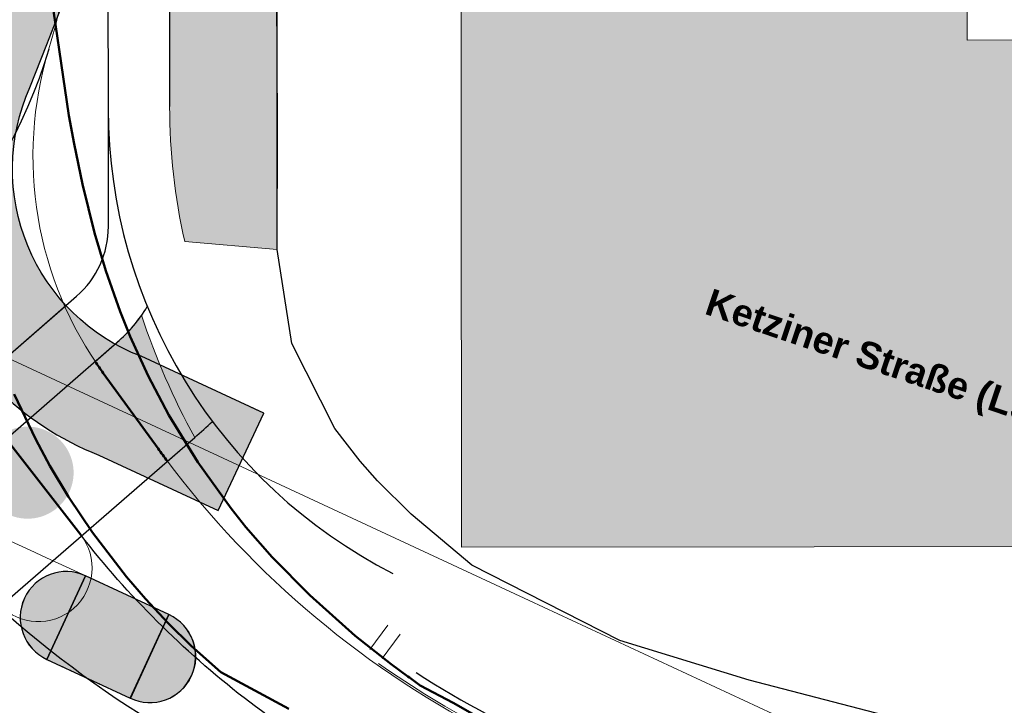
# Model space of a CAD drawing. Header units: metres. Extents: x -5203299 to 2078834, y 245743 to 5816291.
# Tile 608 of 656: x 366606 to 366638, y 5813990 to 5814012. Entities that reach past the tile are written whole.
import ezdxf

# ---------------------------------------------------------------- set-up
doc = ezdxf.new("R2010")
doc.units = ezdxf.units.M
doc.header["$LTSCALE"] = 0.5
for name, color, linetype, lineweight in [('02.02_Nutzung. Gebäude-Gewerbe Neubau', 7, 'Continuous', 9), ('30 -39 Baustelle- Fläche', 7, 'Continuous', 15), ('99.02_Vermesserplan-Linie Zaun', 7, 'Continuous', 18), ('99.04_Ausf Ketziner Str-S-Achse-Berechnungen', 7, 'Continuous', 20), ('99.04_Ausf Ketziner Str-S-Borde-Kantenstein', 7, 'Continuous', 25), ('99.04_Erschließung_VP-KRA_S-LP-Krampnitz 1.BA$0$S-Achse-Berechn', 255, 'Continuous', 20), ('99.04_Erschließung_VP-S-Borde-Kantenstein', 7, 'Continuous', 25), ('AutoTurn-Lastzug mit Sattelzug', 7, 'Continuous', 9), ('CS_XREF_Straßenpl-Ausstattung_Muldenzuläufe', 7, 'Continuous', 9), ('Keine', 7, 'Continuous', 9)]:
    doc.layers.add(name, color=color, linetype=linetype, lineweight=lineweight)
for name, color, linetype, lineweight, true_color in [('30 -34 Innenwände- 4 Türen_Fenster', 7, 'Continuous', 15, 0x9955ff), ('99.04_1.BA Verkehrsanlagen-L-Straßennamen', 1, 'Continuous', 25, 0xff0000), ('99.04_Ausf Ketziner Str-E-EZF-NA 0.25', 7, 'Continuous', 25, 0x729900), ('99.04_Ausf Ketziner Str-S-Baum-versetzen_Schraffur', 30, 'Continuous', 30, 0xff7f00), ('99.04_Ausf Ketziner Str-S-Borde-Rundbord', 3, 'Continuous', 50, 0x00ff00), ('99.04_Ausf Ketziner Str-S-Markierung', 1, 'Continuous', 25, 0xff0000), ('99.04_Ausf Ketziner Str-S-Markierung-Hilfslinien', 6, 'Continuous', 25, 0xff00ff), ('99.04_Ausf Ketziner Str-S_Hilfslinien_Variante 2a_2022-01-25', 30, 'Continuous', 25, 0xff7f00), ('99.04_Erschließung_VP-S-Farben-Fahrbahn-Fahrbahnteiler', 7, 'Continuous', 25, 0x666666), ('99.04_Erschließung_VP-S-Farben-Gehweg-Betonsteinpflaster', 7, 'Continuous', 25, 0xffd6a8)]:
    doc.layers.add(name, color=color, linetype=linetype, lineweight=lineweight, true_color=true_color)
doc.styles.add('Arial (bold)', font='arialbd.ttf')

# ---------------------------------------------------------------- blocks, each defined once
blk = doc.blocks.new('_25-01-10_187 KRA_CS_LP4_Außenanlagenplan (3D)')
at = {"layer": 'CS_XREF_Straßenpl-Ausstattung_Muldenzuläufe', "lineweight": 9}
for p, q in [((366617.702, 5813992.713), (366617.123, 5813991.919)), ((366618.108, 5813992.422), (366617.528, 5813991.627))]:
    blk.add_line(p, q, dxfattribs=at)
blk = doc.blocks.new('_23-07-06_Massenplan_TB_Weiterführende Schule (3D)')
at = {"layer": '02.02_Nutzung. Gebäude-Gewerbe Neubau', "linetype": 'Continuous', "lineweight": 0}
blk.add_hatch(color=9, dxfattribs=at).paths.add_polyline_path([(43.735, -129.438), (27.235, -129.452), (27.303, -210.452), (73.303, -210.413), (73.289, -193.913), (43.789, -193.938)])
at = {"layer": '99.04_Ausf Ketziner Str-E-EZF-NA 0.25', "linetype": 'Continuous', "lineweight": 0, "true_color": 0xdfff80}
h = blk.add_hatch(color=61, dxfattribs=at)
edge = h.paths.add_edge_path()
edge.add_line((18.284, -200.496), (21.295, -200.759))
edge.add_line((21.295, -200.759), (21.27, -171.893))
edge.add_line((21.27, -171.893), (17.77, -171.896))
edge.add_line((17.77, -171.896), (17.791, -196.098))
edge.add_line((17.791, -196.098), (17.791, -196.098))
edge.add_arc((37.791, -196.081), 20, 180.0481, 192.7522)
edge.add_line((18.284, -200.496), (18.284, -200.496))
h = blk.add_hatch(color=61, dxfattribs=at)
edge = h.paths.add_edge_path()
edge.add_line((16.876, -202.904), (16.876, -202.904))
edge.add_arc((12.794, -200.016), 5, 310.9492, 324.7183, ccw=False)
edge.add_line((16.071, -203.793), (16.071, -203.793))
edge.add_line((16.071, -203.793), (15.364, -204.406))
edge.add_line((15.364, -204.406), (17.721, -207.657))
edge.add_line((17.721, -207.657), (18.61, -206.885))
edge.add_arc((39.26, -195.52), 23.571, 198.2574, 208.8282, ccw=False)
at = {"layer": '99.04_Ausf Ketziner Str-S-Baum-versetzen_Schraffur', "linetype": 'Continuous', "lineweight": 0, "true_color": 0xff7f00}
h = blk.add_hatch(color=30, dxfattribs=at)
edge = h.paths.add_edge_path()
edge.add_arc((13.162, -208.029), 1.5, 20.7002, 110.7002)
edge.add_line((12.632, -206.625), (12.632, -206.625))
edge.add_arc((13.162, -208.029), 1.5, 110.7002, 200.7002)
edge.add_line((11.759, -208.559), (11.759, -208.559))
edge.add_arc((13.162, -208.029), 1.5, 200.7002, 290.7002)
edge.add_arc((13.162, -208.029), 1.5, 290.7002, 380.7002)
at = {"layer": '99.04_Erschließung_VP-S-Farben-Fahrbahn-Fahrbahnteiler', "linetype": 'Continuous', "lineweight": 0}
h = blk.add_hatch(color=251, dxfattribs=at)
edge = h.paths.add_edge_path()
edge.add_line((13.791, -214.111), (15.049, -211.387))
edge.add_arc((14.42, -212.749), 1.5, 65.2154, 155.2001)
edge.add_arc((14.427, -212.746), 1.506, 155.4129, 244.9872)
h = blk.add_hatch(color=251, dxfattribs=at)
edge = h.paths.add_edge_path()
edge.add_arc((17.148, -214.037), 1.483, 244.5689, 335.864)
edge.add_arc((17.139, -214.014), 1.5, 335.1981, 425.1882)
edge.add_line((17.769, -212.653), (16.511, -215.376))
at = {"layer": '99.04_Erschließung_VP-S-Farben-Gehweg-Betonsteinpflaster', "linetype": 'Continuous', "lineweight": 0, "true_color": 0xffd6a8}
h = blk.add_hatch(color=41, dxfattribs=at)
edge = h.paths.add_edge_path()
edge.add_line((21.225, -117.451), (17.725, -117.454))
edge.add_line((17.725, -117.454), (17.756, -154.769))
edge.add_line((17.756, -154.769), (17.756, -154.769))
edge.add_arc((-85.494, -154.855), 103.25, -21.56029, 0.04811, ccw=False)
edge.add_line((10.532, -192.798), (10.532, -192.798))
edge.add_line((10.532, -192.798), (10.044, -194.059))
edge.add_line((10.044, -194.059), (10.044, -194.059))
edge.add_arc((19.196, -198.148), 10.024, 155.9248, 248.2984)
edge.add_line((15.489, -207.461), (15.489, -207.461))
edge.add_line((15.489, -207.461), (19.374, -209.264))
edge.add_line((19.374, -209.264), (20.859, -206.094))
edge.add_line((20.859, -206.094), (16.859, -204.239))
edge.add_arc((19.204, -198.14), 6.534, 156.0236, 248.9694, ccw=False)
edge.add_line((13.234, -195.485), (13.787, -194.084))
edge.add_line((13.787, -194.084), (13.787, -194.084))
edge.add_arc((-85.494, -154.855), 106.75, 338.43971, 360.04811)
edge.add_line((21.256, -154.766), (21.256, -154.766))
edge.add_line((21.256, -154.766), (21.225, -117.451))
h = blk.add_hatch(color=41, dxfattribs=at)
edge = h.paths.add_edge_path()
edge.add_line((21.225, -117.451), (17.725, -117.454))
edge.add_line((17.725, -117.454), (17.756, -154.769))
edge.add_arc((-85.494, -154.855), 103.25, -21.56029, 0.04811, ccw=False)
edge.add_line((10.532, -192.798), (10.044, -194.059))
edge.add_line((10.044, -194.059), (10.044, -194.059))
edge.add_arc((19.196, -198.148), 10.024, 155.9248, 248.2984)
edge.add_line((15.489, -207.461), (15.489, -207.461))
edge.add_line((15.489, -207.461), (19.374, -209.264))
edge.add_line((19.374, -209.264), (20.859, -206.094))
edge.add_line((20.859, -206.094), (16.859, -204.239))
edge.add_arc((19.204, -198.14), 6.534, 156.0236, 248.9694, ccw=False)
edge.add_line((13.234, -195.485), (13.787, -194.084))
edge.add_line((13.787, -194.084), (13.787, -194.084))
edge.add_arc((-85.494, -154.855), 106.75, 338.43971, 360.04811)
edge.add_line((21.256, -154.766), (21.256, -154.766))
edge.add_line((21.256, -154.766), (21.225, -117.451))
blk.add_hatch(color=41, dxfattribs=at).paths.add_polyline_path([(15.049, -211.387), (13.791, -214.111), (16.51, -215.376), (17.769, -212.653)])
at = {"layer": '02.02_Nutzung. Gebäude-Gewerbe Neubau', "flags": 128}
blk.add_lwpolyline([(43.735, -129.438), (27.235, -129.452), (27.303, -210.452), (73.303, -210.413), (73.289, -193.913), (43.789, -193.938)], close=True, dxfattribs=at)
at = {"layer": '99.02_Vermesserplan-Linie Zaun', "color": 7, "linetype": 'Continuous', "lineweight": 18}
for p, q in [((11.56, -203.849), (29.508, -212.194)), ((29.508, -212.194), (55.137, -224.077))]:
    blk.add_line(p, q, dxfattribs=at)
at = {"layer": '99.04_Ausf Ketziner Str-E-EZF-NA 0.25', "lineweight": 5, "flags": 128}
for points in [[(18.284, -200.496), (21.295, -200.759), (21.27, -171.893), (17.77, -171.896), (17.791, -196.098), (17.791, -196.098, 0.055489), (18.284, -200.496)], [(16.876, -202.904), (16.876, -202.904, -0.060151), (16.071, -203.793), (16.071, -203.793), (15.364, -204.406), (17.721, -207.657), (18.61, -206.885), (18.61, -206.885, -0.046157), (16.876, -202.904)]]:
    blk.add_lwpolyline(points, format="xyb", close=True, dxfattribs=at)
at = {"layer": '99.04_Ausf Ketziner Str-S-Achse-Berechnungen', "linetype": 'Continuous', "flags": 128}
for points in [[(-9.067, -172.754, -0.414214), (13.489, -182.939), (13.489, -182.939, -0.414214), (3.305, -205.495), (3.305, -205.495), (3.305, -205.495, -0.414214), (-19.252, -195.31, -0.414214), (-9.067, -172.754)], [(40.956, -223.07, -0.001955), (28.091, -216.44), (28.091, -216.44, -0.116134), (17.417, -207.246), (17.417, -207.246), (15.629, -204.786), (15.629, -204.786, -0.235342), (13.858, -194.23), (13.858, -194.23), (13.858, -194.23)], [(7.204, -203.792), (5.762, -204.783, 0.463553), (5.686, -205.543), (12.253, -212.345), (12.253, -212.345, 0.398771), (14.659, -212.451), (14.659, -212.451), (14.659, -212.451, 0.398771), (14.893, -210.054), (14.893, -210.054), (9.324, -202.905), (9.324, -202.905, 0.396907), (8.646, -202.8), (8.646, -202.8), (7.204, -203.792)], [(-4.157, -206.578, -0.166495), (4.189, -210.135), (9.716, -215.11), (9.716, -215.11, 0.107701), (23.27, -222.841), (23.27, -222.841, -0.042082), (38.001, -228.859)], [(26.592, -219.396, -0.047279), (20.217, -215.362, -0.06267), (14.893, -210.054)]]:
    blk.add_lwpolyline(points, format="xyb", dxfattribs=at)
at = {"layer": '99.04_Ausf Ketziner Str-S-Borde-Kantenstein'}
for p, q in [((21.239, -134.779), (21.293, -198.774)), ((17.758, -156.666), (17.791, -196.098)), ((14.375, -202.616), (14.76, -202.282)), ((15.364, -204.406), (16.071, -203.793))]:
    blk.add_line(p, q, dxfattribs=at)
at = {"layer": '99.04_Ausf Ketziner Str-S-Borde-Kantenstein', "flags": 128}
for points in [[(14.76, -202.282, 0.217573), (15.794, -200.014), (15.775, -176.797, 0.306911), (12.624, -172.156), (10.984, -171.503)], [(17.721, -207.657), (18.61, -206.885), (18.61, -206.885, 0.012186), (19.187, -206.36), (19.187, -206.36)]]:
    blk.add_lwpolyline(points, format="xyb", dxfattribs=at)
at = {"layer": '99.04_Ausf Ketziner Str-S-Borde-Kantenstein'}
for centre, radius, start, end in [((32.791, -196.167), 17, 180.053, 242.9581), ((12.794, -200.016), 5, 310.9492, 328.6351)]:
    blk.add_arc(centre, radius, start, end, dxfattribs=at)
at = {"layer": '99.04_Ausf Ketziner Str-S-Borde-Rundbord', "flags": 128}
for points in [[(17.721, -207.657), (17.721, -207.657, -0.00416), (17.417, -207.246), (17.417, -207.246), (15.629, -204.786, -0.009649), (15.364, -204.406)], [(14.919, -210.089), (14.919, -210.089, 0.006164), (14.893, -210.054), (14.893, -210.054), (12.458, -206.928)]]:
    blk.add_lwpolyline(points, format="xyb", dxfattribs=at)
at = {"layer": '99.04_Ausf Ketziner Str-S-Markierung', "lineweight": 5, "flags": 128}
blk.add_lwpolyline([(36.533, -220.737), (36.533, -220.737), (36.533, -220.737), (36.533, -220.737, -0.001279), (28.119, -216.386), (28.119, -216.386), (28.119, -216.386), (28.119, -216.386, -0.033575), (24.604, -214.246), (24.604, -214.246)], format="xyb", dxfattribs=at)
at = {"layer": '99.04_Ausf Ketziner Str-S-Markierung-Hilfslinien'}
blk.add_line((11.227, -205.348), (14.375, -202.616), dxfattribs=at)
at = {"layer": '99.04_Ausf Ketziner Str-S-Markierung-Hilfslinien', "flags": 128}
blk.add_lwpolyline([(41.07, -215.927), (36.678, -214.788), (32.464, -213.5), (27.638, -211.046), (25.662, -209.382), (24.569, -208.296), (24.007, -207.657), (23.175, -206.587), (21.778, -203.82), (21.295, -200.759), (21.27, -171.694)], dxfattribs=at)
for points in [[(13.858, -194.23, -0.232423), (3.305, -205.495), (3.305, -205.495, -0.108994), (-4.157, -206.578), (-4.157, -206.578)], [(33.772, -223.051), (26.592, -219.396, -0.047279), (20.217, -215.362, -0.06267), (14.893, -210.054)], [(12.211, -212.392, 0.103434), (24.373, -219.448), (24.373, -219.448, -0.023283), (33.772, -223.051), (33.772, -223.051)]]:
    blk.add_lwpolyline(points, format="xyb", dxfattribs=at)
at = {"layer": '99.04_Ausf Ketziner Str-S_Hilfslinien_Variante 2a_2022-01-25'}
for p, q in [((2.452, -212.963), (14.76, -202.282)), ((2.148, -215.874), (16.071, -203.793)), ((8.597, -215.574), (18.538, -206.948))]:
    blk.add_line(p, q, dxfattribs=at)
blk.add_arc((42.143, -189.368), 30, 237.045, 257.8677, dxfattribs=at)
at = {"layer": '99.04_Erschließung_VP-KRA_S-LP-Krampnitz 1.BA$0$S-Achse-Berechn', "linetype": 'Continuous', "flags": 128}
for points in [[(9.484, -208.855, -0.002302), (13.642, -210.739), (13.642, -210.739), (13.642, -210.739, -0.001998), (17.783, -212.659), (17.783, -212.659)], [(15.049, -211.387), (15.049, -211.387), (15.049, -211.387, -0.000676), (16.416, -212.021), (16.416, -212.021), (16.416, -212.021), (16.416, -212.021), (16.416, -212.021, -0.000643), (17.782, -212.659), (17.782, -212.659), (17.782, -212.659, -0.414233), (18.504, -214.654), (18.504, -214.654, -0.414214), (16.51, -215.376), (16.51, -215.376), (16.51, -215.376), (16.51, -215.376, 0.000643), (15.151, -214.741), (15.151, -214.741), (15.151, -214.741), (15.151, -214.741, 0.000676), (13.791, -214.111), (13.791, -214.111), (13.791, -214.111, -0.414184), (13.058, -212.12, -0.414184), (15.049, -211.387)]]:
    blk.add_lwpolyline(points, format="xyb", dxfattribs=at)
at = {"layer": '99.04_Erschließung_VP-S-Borde-Kantenstein', "linetype": 'Continuous', "lineweight": 9}
blk.add_line((19.374, -209.264), (20.859, -206.094), dxfattribs=at)
at = {"layer": '99.04_Erschließung_VP-S-Borde-Kantenstein', "linetype": 'Continuous', "lineweight": 9, "flags": 128}
for points in [[(21.225, -117.451), (21.256, -154.766), (21.256, -154.766, -0.094565), (13.787, -194.084), (13.787, -194.084), (13.234, -195.485)], [(16.859, -204.239), (16.859, -204.239), (16.859, -204.239, -0.001906), (20.859, -206.094)]]:
    blk.add_lwpolyline(points, format="xyb", dxfattribs=at)
at = {"layer": '99.04_Erschließung_VP-S-Borde-Kantenstein', "linetype": 'Continuous', "lineweight": 9}
blk.add_arc((19.204, -198.14), 6.534, 156.0236, 248.9694, dxfattribs=at)
at = {"layer": '99.04_Erschließung_VP-S-Farben-Fahrbahn-Fahrbahnteiler', "flags": 128}
for points in [[(13.791, -214.111), (15.049, -211.387, 0.414136), (13.058, -212.12, 0.412039)], [(16.511, -215.376, 0.420849), (18.501, -214.644, 0.414163), (17.769, -212.653)]]:
    blk.add_lwpolyline(points, format="xyb", close=True, dxfattribs=at)
at = {"layer": '99.04_Erschließung_VP-S-Farben-Gehweg-Betonsteinpflaster', "flags": 128}
for points in [[(21.225, -117.451), (17.725, -117.454), (17.756, -154.769), (17.756, -154.769, -0.094565), (10.532, -192.798), (10.532, -192.798), (10.044, -194.059), (10.044, -194.059, 0.4264), (15.489, -207.461), (15.489, -207.461), (19.374, -209.264), (20.859, -206.094), (16.859, -204.239, -0.429354), (13.234, -195.485), (13.787, -194.084), (13.787, -194.084, 0.094565), (21.256, -154.766), (21.256, -154.766)], [(21.225, -117.451), (17.725, -117.454), (17.756, -154.769, -0.094565), (10.532, -192.798), (10.044, -194.059), (10.044, -194.059, 0.4264), (15.489, -207.461), (15.489, -207.461), (19.374, -209.264), (20.859, -206.094), (16.859, -204.239, -0.429354), (13.234, -195.485), (13.787, -194.084), (13.787, -194.084, 0.094565), (21.256, -154.766), (21.256, -154.766)]]:
    blk.add_lwpolyline(points, format="xyb", close=True, dxfattribs=at)
blk.add_lwpolyline([(15.049, -211.387), (13.791, -214.111), (16.51, -215.376), (17.769, -212.653)], close=True, dxfattribs=at)
at = {"layer": '99.04_1.BA Verkehrsanlagen-L-Straßennamen', "insert": (41.078, -204.509), "char_height": 0.875, "width": 13.21979, "attachment_point": 5, "rotation": 341.3554, "line_spacing_factor": 1.012097, "style": 'Arial (bold)'}
blk.add_mtext('Ketziner Straße (L92)', dxfattribs=at)
blk = doc.blocks.new('Gruppe-12286')
at = {"layer": 'AutoTurn-Lastzug mit Sattelzug', "color": 252, "linetype": 'Continuous', "lineweight": 50, "true_color": 0x888888, "flags": 128}
for points in [[(25.559, -214.671), (25.609, -214.701), (25.959, -214.961), (27.029, -215.521), (29.759, -217.081)], [(21.679, -215.721), (19.459, -214.531), (18.499, -213.671), (17.749, -212.931), (17.009, -212.141), (16.389, -211.421), (15.279, -209.981), (14.499, -208.821), (13.889, -207.801), (13.429, -206.951), (12.719, -205.471)], [(12.759, -184.171), (13.119, -186.021), (13.359, -187.601), (13.369, -189.651), (13.819, -191.711), (14.509, -196.391), (14.679, -197.321), (14.949, -198.631), (15.339, -200.221), (15.709, -201.451), (16.179, -202.781), (16.509, -203.591), (17.089, -204.871), (17.769, -206.151), (18.709, -207.691), (19.799, -209.201), (20.279, -209.801), (21.139, -210.781), (22.359, -212.021), (23.839, -213.341), (25.009, -214.271), (25.559, -214.671)]]:
    blk.add_lwpolyline(points, dxfattribs=at)
blk = doc.blocks.new('_BE Phase 4 (3D)')
at = {"layer": '30 -39 Baustelle- Fläche', "color": 7}
blk.add_blockref('Gruppe-12286', (0, 0), dxfattribs=at)

msp = doc.modelspace()

# ---------------------------------------------------------------- block references
at = {"layer": '30 -34 Innenwände- 4 Türen_Fenster', "color": 1}
msp.add_blockref('_25-01-10_187 KRA_CS_LP4_Außenanlagenplan (3D)', (0, 0), dxfattribs=at)

# ---------------------------------------------------------------- next in the draw order: block references
at = {"layer": 'Keine', "color": 1}
msp.add_blockref('_23-07-06_Massenplan_TB_Weiterführende Schule (3D)', (366592.803, 5814205.708), dxfattribs=at)

# ---------------------------------------------------------------- next in the draw order: block references
msp.add_blockref('_BE Phase 4 (3D)', (366592.803, 5814205.708), dxfattribs=at)

doc.saveas('drawing.dxf')
